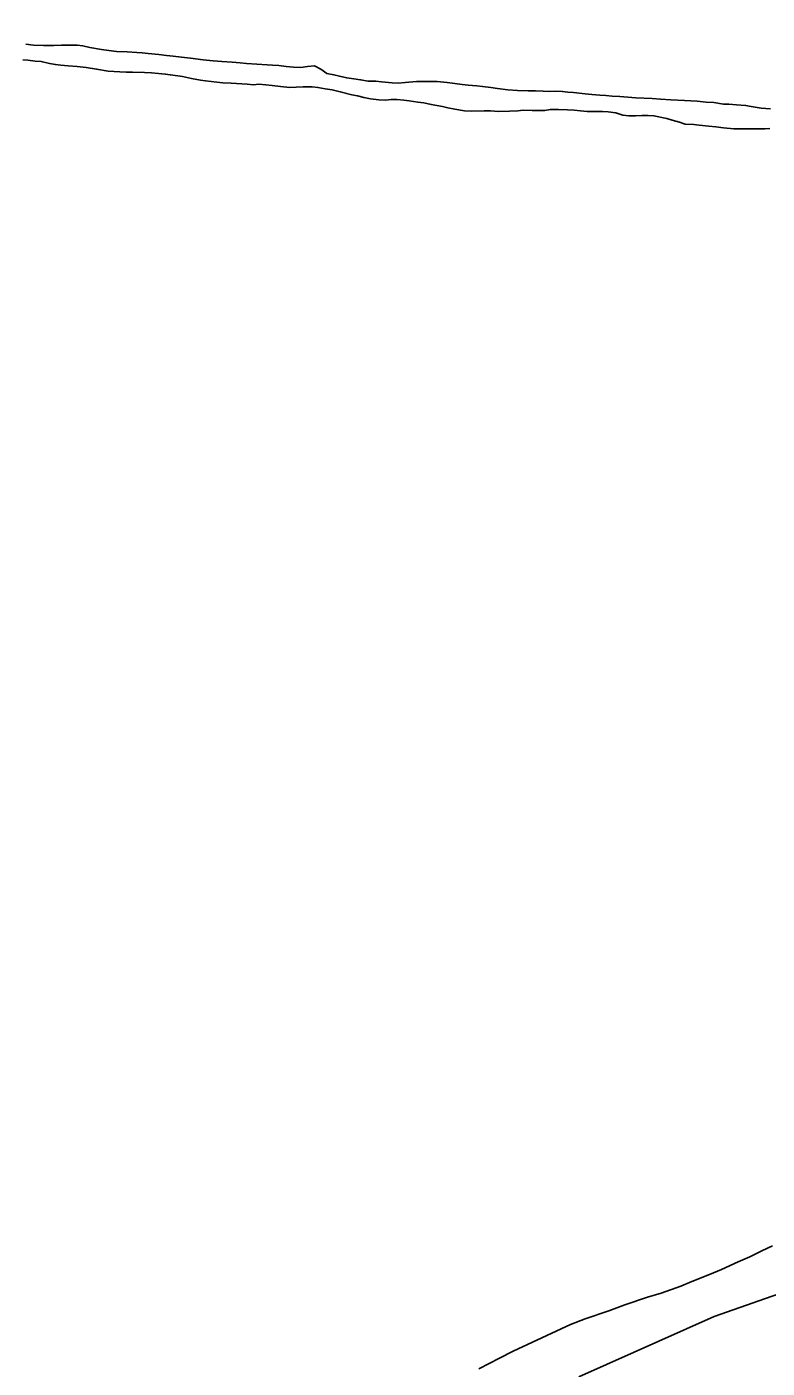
# Model space of a CAD drawing. Extents: x 3161564 to 3199464, y 849354 to 874788.
# Drawn here: x 3169375 to 3169812, y 856230 to 857021 of the extents above; entities that cross this region are included whole.
import ezdxf

# ---------------------------------------------------------------- set-up
doc = ezdxf.new("R2010")
doc.units = 0
for name, color, linetype in [('V-ROAD-CNTR', 7, 'Continuous'), ('V-SITE-VEGE', 7, 'Continuous'), ('V-TOPO-SHOR', 7, 'Continuous')]:
    doc.layers.add(name, color=color, linetype=linetype)

msp = doc.modelspace()

# ---------------------------------------------------------------- linework, layer by layer
at = {"layer": 'V-ROAD-CNTR'}
msp.add_spline([(3174399.94, 857841.66), (3174296.93, 857801.4), (3174229.2, 857773.62), (3174127.46, 857719.2), (3174052.16, 857685.06), (3173961.17, 857632.69), (3173863.14, 857577.29), (3173775.71, 857514.54), (3173667.45, 857438.22), (3173583.49, 857382.19), (3173466.35, 857293.83), (3173326.4, 857196.79), (3173208.21, 857103.9), (3173124.86, 857039.72), (3173062.43, 856997.69), (3173002.89, 856961.44), (3172942.67, 856940.29), (3172702.79, 856854.83), (3172485.55, 856780.97), (3172303.01, 856726.42), (3172035.58, 856644.25), (3171830.5, 856588.83), (3171569.6, 856517.33), (3171436.98, 856474.5), (3171336.47, 856417.17), (3171269.48, 856387.43), (3171165.04, 856328.62), (3171074.12, 856263.69), (3171010.5, 856202.1), (3170960.01, 856128.15), (3170908.23, 856036.23), (3170872.29, 855999.76), (3170841.73, 855977.7), (3170780.31, 855922.54), (3170678.78, 855863.89), (3170336.88, 855673.91), (3170028.87, 855496.61), (3169695.41, 855304.91), (3169594.19, 855246.07), (3169533.35, 855211.92), (3169509.63, 855185.88), (3169432.59, 855099.93), (3169242.03, 854873.77), (3169195.15, 854813.12)], degree=3, dxfattribs=at)
at = {"layer": 'V-SITE-VEGE'}
for p, q in [((3169809.12, 856298.87), (3169815.52, 856301.78)), ((3169785.25, 856287.84), (3169795.15, 856292.49)), ((3169795.15, 856292.49), (3169802.13, 856295.39)), ((3169802.13, 856295.39), (3169809.12, 856298.87)), ((3169767.8, 856280.88), (3169778.27, 856284.94)), ((3169778.27, 856284.94), (3169785.25, 856287.84)), ((3169749.75, 856273.92), (3169761.39, 856277.98)), ((3169761.39, 856277.98), (3169767.8, 856280.88)), ((3169728.22, 856266.96), (3169741.61, 856271.6)), ((3169741.61, 856271.6), (3169749.75, 856273.92)), ((3169704.95, 856258.84), (3169718.91, 856263.48)), ((3169718.91, 856263.48), (3169728.22, 856266.96)), ((3169682.25, 856248.97), (3169696.22, 856255.36)), ((3169696.22, 856255.36), (3169704.95, 856258.84)), ((3169662.46, 856239.68), (3169682.25, 856248.97)), ((3169654.31, 856235.62), (3169662.46, 856239.68)), ((3169642.09, 856229.23), (3169654.31, 856235.62))]:
    msp.add_line(p, q, dxfattribs=at)
at = {"layer": 'V-TOPO-SHOR'}
for points in [[(3169374.88, 857011.01), (3169379.44, 857010.5), (3169385.18, 857010.16), (3169391.44, 857010.15), (3169395.83, 857010.32), (3169401.4, 857010.48), (3169405.12, 857010.48), (3169408.5, 857009.97), (3169412.55, 857009.12), (3169419.48, 857007.93), (3169423.87, 857007.25), (3169428.43, 857006.74), (3169434.68, 857006.4), (3169440.25, 857006.05), (3169443.46, 857005.88), (3169447.01, 857005.54), (3169453.26, 857004.86), (3169457.82, 857004.35), (3169461.7, 857003.84), (3169466.77, 857003.33), (3169472.01, 857002.65), (3169479.44, 857001.79), (3169485.35, 857001.11), (3169490.59, 857000.77), (3169496.5, 857000.43), (3169501.4, 856999.92), (3169505.12, 856999.57), (3169511.2, 856999.23), (3169517.28, 856998.72), (3169520.49, 856998.55), (3169524.2, 856998.37), (3169528.43, 856997.86), (3169532.82, 856997.52), (3169537.04, 856997.18), (3169541.1, 856997.85), (3169545.15, 856998.19), (3169548.86, 856996.32), (3169552.41, 856993.79), (3169556.63, 856992.94), (3169560.01, 856992.09), (3169564.23, 856991.07), (3169568.46, 856990.56), (3169572.34, 856990.05), (3169576.9, 856989.2), (3169581.29, 856989.2), (3169584.67, 856988.86), (3169590.92, 856988.18), (3169594.47, 856988.01), (3169598.69, 856988.34), (3169605.28, 856989.01), (3169611.53, 856989), (3169617.61, 856989), (3169623.52, 856988.32), (3169627.92, 856987.81), (3169632.31, 856987.13), (3169635.86, 856986.78), (3169640.92, 856986.44), (3169644.3, 856985.93), (3169649.2, 856985.42), (3169653.09, 856984.91), (3169659.33, 856984.06), (3169664.91, 856983.72), (3169671.16, 856983.37), (3169675.55, 856983.37), (3169680.11, 856983.2), (3169683.83, 856983.02), (3169687.38, 856983.19), (3169691.6, 856983.02), (3169694.64, 856982.68), (3169698.02, 856982.51)], [(3169763.88, 856963.86), (3169760.51, 856964.88), (3169756.28, 856966.23), (3169753.08, 856967.08), (3169745.47, 856968.78), (3169742.1, 856968.95), (3169738.38, 856968.95), (3169734.49, 856968.79), (3169730.61, 856968.62), (3169727.06, 856969.13), (3169723.01, 856970.49), (3169718.45, 856971), (3169715.07, 856971.17), (3169712.03, 856971.34), (3169706.12, 856971.35), (3169702.06, 856971.69), (3169698.35, 856972.03), (3169694.46, 856972.2), (3169689.22, 856972.38), (3169684.16, 856972.38), (3169681.11, 856971.88), (3169677.23, 856971.88), (3169673.68, 856971.89), (3169668.28, 856972.06), (3169665.07, 856971.72), (3169660.17, 856971.39), (3169653.75, 856971.23), (3169649.02, 856971.57), (3169645.3, 856971.57), (3169637.7, 856971.41), (3169633.65, 856971.75), (3169628.07, 856972.6), (3169623.85, 856973.45), (3169620.64, 856974.13), (3169614.05, 856975.49), (3169609.66, 856976.34), (3169606.11, 856976.85), (3169601.05, 856977.53), (3169597.84, 856977.87), (3169593.78, 856978.38), (3169590.41, 856978.38), (3169587.2, 856978.05), (3169583.14, 856978.22), (3169578.24, 856978.73), (3169574.19, 856979.58), (3169570.48, 856980.43), (3169567.27, 856981.11), (3169560.34, 856982.97), (3169555.61, 856983.99), (3169551.56, 856984.66), (3169547.17, 856985.51), (3169543.79, 856985.85), (3169538.55, 856985.86), (3169534.33, 856985.7), (3169530.61, 856985.53), (3169525.04, 856986.04), (3169520.14, 856986.55), (3169516.42, 856987.06), (3169512.37, 856987.41), (3169509.16, 856987.07), (3169505.44, 856987.41), (3169495.98, 856987.93), (3169491.08, 856988.27), (3169487.54, 856988.61), (3169480.95, 856989.46), (3169477.91, 856989.8), (3169472.51, 856990.82), (3169467.27, 856991.84), (3169460.17, 856992.86), (3169457.13, 856993.37), (3169453.08, 856993.71), (3169449.02, 856994.05), (3169444.8, 856994.22), (3169437.88, 856994.57), (3169433.99, 856994.4), (3169430.28, 856994.58), (3169423.35, 856995.09), (3169416.59, 856996.28), (3169410.51, 856997.29), (3169405.11, 856997.81), (3169399.87, 856998.15), (3169395.48, 856998.66), (3169392.27, 856999), (3169388.89, 856999.68), (3169383.99, 857000.7), (3169380.28, 857001.04), (3169376.05, 857001.55), (3169373.02, 857001.72)], [(3169698.02, 856982.51), (3169704.94, 856981.65), (3169708.83, 856981.31), (3169713.56, 856980.97), (3169717.11, 856980.63), (3169720.82, 856980.29), (3169725.38, 856980.12), (3169730.11, 856979.77), (3169734.84, 856979.43), (3169744.47, 856978.92), (3169749.37, 856978.57), (3169755.45, 856978.23), (3169763.56, 856977.72), (3169770.99, 856977.37), (3169776.23, 856976.86), (3169780.79, 856976.52), (3169786.53, 856975.67), (3169789.74, 856975.66), (3169794.13, 856975.15), (3169799.54, 856974.81), (3169802.92, 856974.13), (3169808.66, 856973.28), (3169814.23, 856972.77)], [(3169813.89, 856961.28), (3169810.85, 856961.12), (3169806.11, 856960.95), (3169802.23, 856961.13), (3169796.82, 856961.13), (3169792.6, 856961.13), (3169786.52, 856961.65), (3169781.96, 856962.16), (3169777.91, 856962.67), (3169772.16, 856963.18), (3169768.95, 856963.69), (3169763.88, 856963.86)], [(3169701.14, 856224.52), (3169781.08, 856260.05), (3169811.27, 856270.71), (3169846.8, 856283.14)]]:
    msp.add_lwpolyline(points, dxfattribs=at)

doc.saveas('drawing.dxf')
